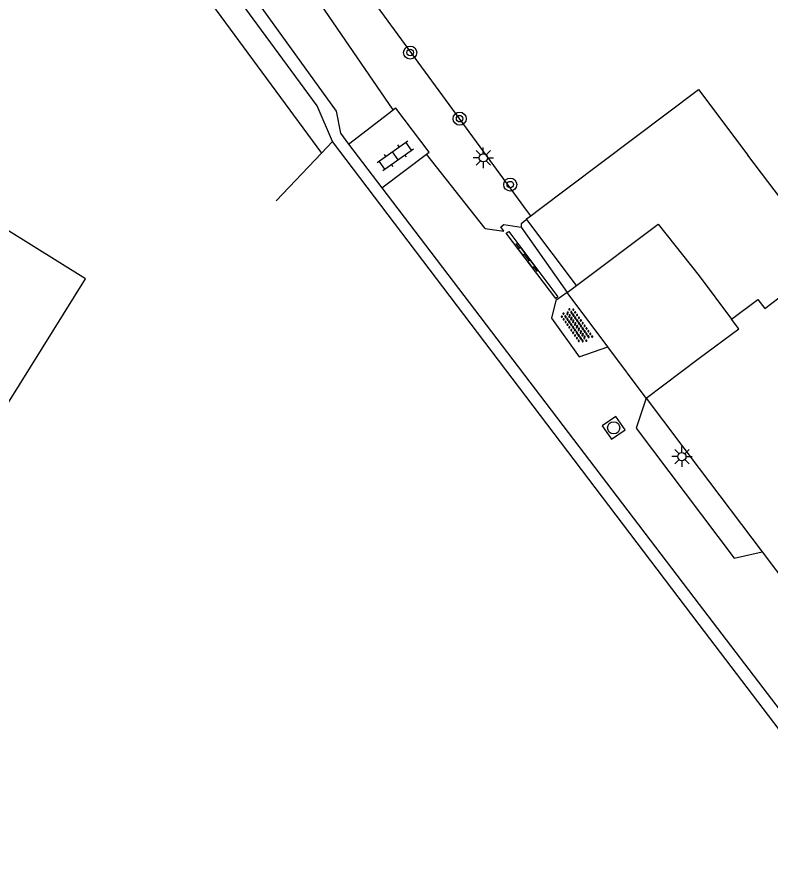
# Model space of a CAD drawing. Extents: x 136000 to 141014, y 402000 to 403500.
# Drawn here: x 137958.3 to 138004.3, y 402751.7 to 402803.2 of the extents above; entities that cross this region are included whole.
import ezdxf

# ---------------------------------------------------------------- set-up
doc = ezdxf.new("R2010")
doc.units = 0
for name, color, linetype in [('gg-afsc-erfafscheiding', 7, 'Continuous'), ('gg-afsc-hekwerk', 7, 'Continuous'), ('gg-bbg-bijgebouw', 7, 'Continuous'), ('gg-bbg-gedigitaliseerde bijgebouw', 7, 'Continuous'), ('gg-bbg-tussenscheiding', 7, 'Continuous'), ('gg-knt-verharding', 7, 'Continuous'), ('gg-kntw-greppel-droge sloot', 7, 'Continuous'), ('gt-grn-afwateringsgoot', 7, 'Continuous'), ('gt-grn-groengrens', 7, 'Continuous'), ('gt-grn-vlakafsluiter', 7, 'Continuous'), ('gt-symb-afwateringsgoot', 7, 'Continuous'), ('gt-symb-boom', 7, 'Continuous'), ('gt-symb-klinker verharding', 7, 'Continuous'), ('gt-symb-lichtmast', 7, 'Continuous'), ('gt-symb-overige verharding', 7, 'Continuous'), ('gt-symb-rioolschacht', 7, 'Continuous')]:
    doc.layers.add(name, color=color, linetype=linetype)

# ---------------------------------------------------------------- blocks, each defined once
blk = doc.blocks.new('gt0-BOOM')
at = {"layer": 'gt-symb-boom'}
for radius in [0.4, 0.2]:
    blk.add_circle((0, 0), radius, dxfattribs=at)
blk = doc.blocks.new('gt0-AFWGT_1')
at = {"layer": 'gt-symb-afwateringsgoot'}
for p, q in [((-1.076, 0), (-0.726, 0)), ((-0.225, 0), (0.225, 0)), ((0.725, 0), (1.075, 0))]:
    blk.add_line(p, q, dxfattribs=at)
for points in [[(-0.726, 0.075), (-0.225, 0.075), (-0.225, -0.075), (-0.726, -0.075)], [(0.225, 0.075), (0.725, 0.075), (0.725, -0.075), (0.225, -0.075)]]:
    blk.add_lwpolyline(points, close=True, dxfattribs=at)
blk = doc.blocks.new('gt0-LMAST')
at = {"layer": 'gt-symb-lichtmast'}
for p, q in [((-0.005, 0.246), (-0.005, 0.621)), ((-0.182, 0.173), (-0.447, 0.438)), ((0.172, 0.173), (0.437, 0.438)), ((-0.255, -0.004), (-0.63, -0.004)), ((-0.182, -0.181), (-0.447, -0.446)), ((-0.005, -0.254), (-0.005, -0.629)), ((0.437, -0.446), (0.172, -0.181)), ((0.245, -0.004), (0.62, -0.004))]:
    blk.add_line(p, q, dxfattribs=at)
blk.add_circle((-0.005, -0.004), 0.25, dxfattribs=at)
blk = doc.blocks.new('gt0-KL1')
at = {"layer": 'gt-symb-klinker verharding'}
for p, q in [((-1.15, 0.3), (1.15, 0.3)), ((-1, -0.3), (-1, 0.3)), ((-0.5, 0.3), (-0.5, 0.45)), ((0, -0.3), (0, 0.3)), ((0.5, 0.3), (0.5, 0.45)), ((1, -0.3), (1, 0.3)), ((-1.15, -0.3), (1.15, -0.3)), ((-0.5, -0.45), (-0.5, -0.3)), ((0.5, -0.45), (0.5, -0.3))]:
    blk.add_line(p, q, dxfattribs=at)
blk = doc.blocks.new('gt0-RS')
at = {"layer": 'gt-symb-rioolschacht'}
blk.add_lwpolyline([(-0.5, -0.5), (0.5, -0.5), (0.5, 0.5), (-0.5, 0.5)], close=True, dxfattribs=at)
blk.add_circle((0, 0), 0.375, dxfattribs=at)
blk = doc.blocks.new('gt0-OVH')
at = {"layer": 'gt-symb-overige verharding'}
for points in [[(-0.972, 0.298), (-0.967, 0.308), (-0.965, 0.319), (-0.966, 0.33), (-0.971, 0.34), (-0.978, 0.348), (-0.988, 0.353), (-0.999, 0.355), (-1.01, 0.354), (-1.02, 0.349), (-1.028, 0.342), (-1.033, 0.332), (-1.035, 0.321), (-1.034, 0.31), (-1.029, 0.3), (-1.022, 0.292), (-1.012, 0.287), (-1.001, 0.285), (-0.99, 0.286), (-0.98, 0.291)], [(-0.872, 0.106), (-0.867, 0.116), (-0.865, 0.126), (-0.866, 0.137), (-0.871, 0.147), (-0.878, 0.156), (-0.888, 0.161), (-0.899, 0.163), (-0.91, 0.162), (-0.92, 0.157), (-0.928, 0.15), (-0.933, 0.14), (-0.935, 0.129), (-0.934, 0.118), (-0.929, 0.108), (-0.922, 0.1), (-0.912, 0.095), (-0.901, 0.092), (-0.89, 0.094), (-0.88, 0.098)], [(-0.772, 0.298), (-0.767, 0.308), (-0.765, 0.319), (-0.766, 0.33), (-0.771, 0.34), (-0.778, 0.348), (-0.788, 0.353), (-0.799, 0.355), (-0.81, 0.354), (-0.82, 0.349), (-0.828, 0.342), (-0.833, 0.332), (-0.835, 0.321), (-0.834, 0.31), (-0.829, 0.3), (-0.822, 0.292), (-0.812, 0.287), (-0.801, 0.285), (-0.79, 0.286), (-0.78, 0.291)], [(-0.672, 0.106), (-0.667, 0.116), (-0.665, 0.126), (-0.666, 0.137), (-0.671, 0.147), (-0.678, 0.156), (-0.688, 0.161), (-0.699, 0.163), (-0.71, 0.162), (-0.72, 0.157), (-0.728, 0.15), (-0.733, 0.14), (-0.735, 0.129), (-0.734, 0.118), (-0.729, 0.108), (-0.722, 0.1), (-0.712, 0.095), (-0.701, 0.092), (-0.69, 0.094), (-0.68, 0.098)], [(-0.572, 0.298), (-0.567, 0.308), (-0.565, 0.319), (-0.566, 0.33), (-0.571, 0.34), (-0.578, 0.348), (-0.588, 0.353), (-0.599, 0.355), (-0.61, 0.354), (-0.62, 0.349), (-0.628, 0.342), (-0.633, 0.332), (-0.635, 0.321), (-0.634, 0.31), (-0.629, 0.3), (-0.622, 0.292), (-0.612, 0.287), (-0.601, 0.285), (-0.59, 0.286), (-0.58, 0.291)], [(-0.472, 0.106), (-0.467, 0.116), (-0.465, 0.126), (-0.466, 0.137), (-0.471, 0.147), (-0.478, 0.156), (-0.488, 0.161), (-0.499, 0.163), (-0.51, 0.162), (-0.52, 0.157), (-0.528, 0.15), (-0.533, 0.14), (-0.535, 0.129), (-0.534, 0.118), (-0.529, 0.108), (-0.522, 0.1), (-0.512, 0.095), (-0.501, 0.092), (-0.49, 0.094), (-0.48, 0.098)], [(-0.372, 0.298), (-0.367, 0.308), (-0.365, 0.319), (-0.366, 0.33), (-0.371, 0.34), (-0.378, 0.348), (-0.388, 0.353), (-0.399, 0.355), (-0.41, 0.354), (-0.42, 0.349), (-0.428, 0.342), (-0.433, 0.332), (-0.435, 0.321), (-0.434, 0.31), (-0.429, 0.3), (-0.422, 0.292), (-0.412, 0.287), (-0.401, 0.285), (-0.39, 0.286), (-0.38, 0.291)], [(-0.272, 0.106), (-0.267, 0.116), (-0.265, 0.126), (-0.266, 0.137), (-0.271, 0.147), (-0.278, 0.156), (-0.288, 0.161), (-0.299, 0.163), (-0.31, 0.162), (-0.32, 0.157), (-0.328, 0.15), (-0.333, 0.14), (-0.335, 0.129), (-0.334, 0.118), (-0.329, 0.108), (-0.322, 0.1), (-0.312, 0.095), (-0.301, 0.092), (-0.29, 0.094), (-0.28, 0.098)], [(-0.172, 0.298), (-0.167, 0.308), (-0.165, 0.319), (-0.166, 0.33), (-0.171, 0.34), (-0.178, 0.348), (-0.188, 0.353), (-0.199, 0.355), (-0.21, 0.354), (-0.22, 0.349), (-0.228, 0.342), (-0.233, 0.332), (-0.235, 0.321), (-0.234, 0.31), (-0.229, 0.3), (-0.222, 0.292), (-0.212, 0.287), (-0.201, 0.285), (-0.19, 0.286), (-0.18, 0.291)], [(-0.072, 0.106), (-0.067, 0.116), (-0.065, 0.126), (-0.066, 0.137), (-0.071, 0.147), (-0.078, 0.156), (-0.088, 0.161), (-0.099, 0.163), (-0.11, 0.162), (-0.12, 0.157), (-0.128, 0.15), (-0.133, 0.14), (-0.135, 0.129), (-0.134, 0.118), (-0.129, 0.108), (-0.122, 0.1), (-0.112, 0.095), (-0.101, 0.092), (-0.09, 0.094), (-0.08, 0.098)], [(0.028, 0.298), (0.033, 0.308), (0.035, 0.319), (0.034, 0.33), (0.029, 0.34), (0.022, 0.348), (0.012, 0.353), (0.001, 0.355), (-0.01, 0.354), (-0.02, 0.349), (-0.028, 0.342), (-0.033, 0.332), (-0.035, 0.321), (-0.034, 0.31), (-0.029, 0.3), (-0.022, 0.292), (-0.012, 0.287), (-0.001, 0.285), (0.01, 0.286), (0.02, 0.291)], [(0.128, 0.106), (0.133, 0.116), (0.135, 0.126), (0.134, 0.137), (0.129, 0.147), (0.122, 0.156), (0.112, 0.161), (0.101, 0.163), (0.09, 0.162), (0.08, 0.157), (0.072, 0.15), (0.067, 0.14), (0.065, 0.129), (0.066, 0.118), (0.071, 0.108), (0.078, 0.1), (0.088, 0.095), (0.099, 0.092), (0.11, 0.094), (0.12, 0.098)], [(0.228, 0.298), (0.233, 0.308), (0.235, 0.319), (0.234, 0.33), (0.229, 0.34), (0.222, 0.348), (0.212, 0.353), (0.201, 0.355), (0.19, 0.354), (0.18, 0.349), (0.172, 0.342), (0.167, 0.332), (0.165, 0.321), (0.166, 0.31), (0.171, 0.3), (0.178, 0.292), (0.188, 0.287), (0.199, 0.285), (0.21, 0.286), (0.22, 0.291)], [(0.328, 0.106), (0.333, 0.116), (0.335, 0.126), (0.334, 0.137), (0.329, 0.147), (0.322, 0.156), (0.312, 0.161), (0.301, 0.163), (0.29, 0.162), (0.28, 0.157), (0.272, 0.15), (0.267, 0.14), (0.265, 0.129), (0.266, 0.118), (0.271, 0.108), (0.278, 0.1), (0.288, 0.095), (0.299, 0.092), (0.31, 0.094), (0.32, 0.098)], [(0.428, 0.298), (0.433, 0.308), (0.435, 0.319), (0.434, 0.33), (0.429, 0.34), (0.422, 0.348), (0.412, 0.353), (0.401, 0.355), (0.39, 0.354), (0.38, 0.349), (0.372, 0.342), (0.367, 0.332), (0.365, 0.321), (0.366, 0.31), (0.371, 0.3), (0.378, 0.292), (0.388, 0.287), (0.399, 0.285), (0.41, 0.286), (0.42, 0.291)], [(0.528, 0.106), (0.533, 0.116), (0.535, 0.126), (0.534, 0.137), (0.529, 0.147), (0.522, 0.156), (0.512, 0.161), (0.501, 0.163), (0.49, 0.162), (0.48, 0.157), (0.472, 0.15), (0.467, 0.14), (0.465, 0.129), (0.466, 0.118), (0.471, 0.108), (0.478, 0.1), (0.488, 0.095), (0.499, 0.092), (0.51, 0.094), (0.52, 0.098)], [(0.628, 0.298), (0.633, 0.308), (0.635, 0.319), (0.634, 0.33), (0.629, 0.34), (0.622, 0.348), (0.612, 0.353), (0.601, 0.355), (0.59, 0.354), (0.58, 0.349), (0.572, 0.342), (0.567, 0.332), (0.565, 0.321), (0.566, 0.31), (0.571, 0.3), (0.578, 0.292), (0.588, 0.287), (0.599, 0.285), (0.61, 0.286), (0.62, 0.291)], [(0.728, 0.106), (0.733, 0.116), (0.735, 0.126), (0.734, 0.137), (0.729, 0.147), (0.722, 0.156), (0.712, 0.161), (0.701, 0.163), (0.69, 0.162), (0.68, 0.157), (0.672, 0.15), (0.667, 0.14), (0.665, 0.129), (0.666, 0.118), (0.671, 0.108), (0.678, 0.1), (0.688, 0.095), (0.699, 0.092), (0.71, 0.094), (0.72, 0.098)], [(0.828, 0.298), (0.833, 0.308), (0.835, 0.319), (0.834, 0.33), (0.829, 0.34), (0.822, 0.348), (0.812, 0.353), (0.801, 0.355), (0.79, 0.354), (0.78, 0.349), (0.772, 0.342), (0.767, 0.332), (0.765, 0.321), (0.766, 0.31), (0.771, 0.3), (0.778, 0.292), (0.788, 0.287), (0.799, 0.285), (0.81, 0.286), (0.82, 0.291)], [(0.928, 0.106), (0.933, 0.116), (0.935, 0.126), (0.934, 0.137), (0.929, 0.147), (0.922, 0.156), (0.912, 0.161), (0.901, 0.163), (0.89, 0.162), (0.88, 0.157), (0.872, 0.15), (0.867, 0.14), (0.865, 0.129), (0.866, 0.118), (0.871, 0.108), (0.878, 0.1), (0.888, 0.095), (0.899, 0.092), (0.91, 0.094), (0.92, 0.098)], [(1.028, 0.298), (1.033, 0.308), (1.035, 0.319), (1.034, 0.33), (1.029, 0.34), (1.022, 0.348), (1.012, 0.353), (1.001, 0.355), (0.99, 0.354), (0.98, 0.349), (0.972, 0.342), (0.967, 0.332), (0.965, 0.321), (0.966, 0.31), (0.971, 0.3), (0.978, 0.292), (0.988, 0.287), (0.999, 0.285), (1.01, 0.286), (1.02, 0.291)], [(-0.972, -0.142), (-0.967, -0.132), (-0.965, -0.121), (-0.966, -0.11), (-0.971, -0.1), (-0.978, -0.092), (-0.988, -0.087), (-0.999, -0.085), (-1.01, -0.086), (-1.02, -0.091), (-1.028, -0.098), (-1.033, -0.108), (-1.035, -0.119), (-1.034, -0.13), (-1.029, -0.14), (-1.022, -0.148), (-1.012, -0.153), (-1.001, -0.155), (-0.99, -0.154), (-0.98, -0.149)], [(-0.872, -0.334), (-0.867, -0.324), (-0.865, -0.314), (-0.866, -0.303), (-0.871, -0.293), (-0.878, -0.284), (-0.888, -0.279), (-0.899, -0.277), (-0.91, -0.278), (-0.92, -0.283), (-0.928, -0.29), (-0.933, -0.3), (-0.935, -0.311), (-0.934, -0.322), (-0.929, -0.332), (-0.922, -0.34), (-0.912, -0.345), (-0.901, -0.348), (-0.89, -0.346), (-0.88, -0.342)], [(-0.772, -0.142), (-0.767, -0.132), (-0.765, -0.121), (-0.766, -0.11), (-0.771, -0.1), (-0.778, -0.092), (-0.788, -0.087), (-0.799, -0.085), (-0.81, -0.086), (-0.82, -0.091), (-0.828, -0.098), (-0.833, -0.108), (-0.835, -0.119), (-0.834, -0.13), (-0.829, -0.14), (-0.822, -0.148), (-0.812, -0.153), (-0.801, -0.155), (-0.79, -0.154), (-0.78, -0.149)], [(-0.672, -0.334), (-0.667, -0.324), (-0.665, -0.314), (-0.666, -0.303), (-0.671, -0.293), (-0.678, -0.284), (-0.688, -0.279), (-0.699, -0.277), (-0.71, -0.278), (-0.72, -0.283), (-0.728, -0.29), (-0.733, -0.3), (-0.735, -0.311), (-0.734, -0.322), (-0.729, -0.332), (-0.722, -0.34), (-0.712, -0.345), (-0.701, -0.348), (-0.69, -0.346), (-0.68, -0.342)], [(-0.572, -0.142), (-0.567, -0.132), (-0.565, -0.121), (-0.566, -0.11), (-0.571, -0.1), (-0.578, -0.092), (-0.588, -0.087), (-0.599, -0.085), (-0.61, -0.086), (-0.62, -0.091), (-0.628, -0.098), (-0.633, -0.108), (-0.635, -0.119), (-0.634, -0.13), (-0.629, -0.14), (-0.622, -0.148), (-0.612, -0.153), (-0.601, -0.155), (-0.59, -0.154), (-0.58, -0.149)], [(-0.472, -0.334), (-0.467, -0.324), (-0.465, -0.314), (-0.466, -0.303), (-0.471, -0.293), (-0.478, -0.284), (-0.488, -0.279), (-0.499, -0.277), (-0.51, -0.278), (-0.52, -0.283), (-0.528, -0.29), (-0.533, -0.3), (-0.535, -0.311), (-0.534, -0.322), (-0.529, -0.332), (-0.522, -0.34), (-0.512, -0.345), (-0.501, -0.348), (-0.49, -0.346), (-0.48, -0.342)], [(-0.372, -0.142), (-0.367, -0.132), (-0.365, -0.121), (-0.366, -0.11), (-0.371, -0.1), (-0.378, -0.092), (-0.388, -0.087), (-0.399, -0.085), (-0.41, -0.086), (-0.42, -0.091), (-0.428, -0.098), (-0.433, -0.108), (-0.435, -0.119), (-0.434, -0.13), (-0.429, -0.14), (-0.422, -0.148), (-0.412, -0.153), (-0.401, -0.155), (-0.39, -0.154), (-0.38, -0.149)], [(-0.272, -0.334), (-0.267, -0.324), (-0.265, -0.314), (-0.266, -0.303), (-0.271, -0.293), (-0.278, -0.284), (-0.288, -0.279), (-0.299, -0.277), (-0.31, -0.278), (-0.32, -0.283), (-0.328, -0.29), (-0.333, -0.3), (-0.335, -0.311), (-0.334, -0.322), (-0.329, -0.332), (-0.322, -0.34), (-0.312, -0.345), (-0.301, -0.348), (-0.29, -0.346), (-0.28, -0.342)], [(-0.172, -0.142), (-0.167, -0.132), (-0.165, -0.121), (-0.166, -0.11), (-0.171, -0.1), (-0.178, -0.092), (-0.188, -0.087), (-0.199, -0.085), (-0.21, -0.086), (-0.22, -0.091), (-0.228, -0.098), (-0.233, -0.108), (-0.235, -0.119), (-0.234, -0.13), (-0.229, -0.14), (-0.222, -0.148), (-0.212, -0.153), (-0.201, -0.155), (-0.19, -0.154), (-0.18, -0.149)], [(-0.072, -0.334), (-0.067, -0.324), (-0.065, -0.314), (-0.066, -0.303), (-0.071, -0.293), (-0.078, -0.284), (-0.088, -0.279), (-0.099, -0.277), (-0.11, -0.278), (-0.12, -0.283), (-0.128, -0.29), (-0.133, -0.3), (-0.135, -0.311), (-0.134, -0.322), (-0.129, -0.332), (-0.122, -0.34), (-0.112, -0.345), (-0.101, -0.348), (-0.09, -0.346), (-0.08, -0.342)], [(0.028, -0.142), (0.033, -0.132), (0.035, -0.121), (0.034, -0.11), (0.029, -0.1), (0.022, -0.092), (0.012, -0.087), (0.001, -0.085), (-0.01, -0.086), (-0.02, -0.091), (-0.028, -0.098), (-0.033, -0.108), (-0.035, -0.119), (-0.034, -0.13), (-0.029, -0.14), (-0.022, -0.148), (-0.012, -0.153), (-0.001, -0.155), (0.01, -0.154), (0.02, -0.149)], [(0.128, -0.334), (0.133, -0.324), (0.135, -0.314), (0.134, -0.303), (0.129, -0.293), (0.122, -0.284), (0.112, -0.279), (0.101, -0.277), (0.09, -0.278), (0.08, -0.283), (0.072, -0.29), (0.067, -0.3), (0.065, -0.311), (0.066, -0.322), (0.071, -0.332), (0.078, -0.34), (0.088, -0.345), (0.099, -0.348), (0.11, -0.346), (0.12, -0.342)], [(0.228, -0.142), (0.233, -0.132), (0.235, -0.121), (0.234, -0.11), (0.229, -0.1), (0.222, -0.092), (0.212, -0.087), (0.201, -0.085), (0.19, -0.086), (0.18, -0.091), (0.172, -0.098), (0.167, -0.108), (0.165, -0.119), (0.166, -0.13), (0.171, -0.14), (0.178, -0.148), (0.188, -0.153), (0.199, -0.155), (0.21, -0.154), (0.22, -0.149)], [(0.328, -0.334), (0.333, -0.324), (0.335, -0.314), (0.334, -0.303), (0.329, -0.293), (0.322, -0.284), (0.312, -0.279), (0.301, -0.277), (0.29, -0.278), (0.28, -0.283), (0.272, -0.29), (0.267, -0.3), (0.265, -0.311), (0.266, -0.322), (0.271, -0.332), (0.278, -0.34), (0.288, -0.345), (0.299, -0.348), (0.31, -0.346), (0.32, -0.342)], [(0.428, -0.142), (0.433, -0.132), (0.435, -0.121), (0.434, -0.11), (0.429, -0.1), (0.422, -0.092), (0.412, -0.087), (0.401, -0.085), (0.39, -0.086), (0.38, -0.091), (0.372, -0.098), (0.367, -0.108), (0.365, -0.119), (0.366, -0.13), (0.371, -0.14), (0.378, -0.148), (0.388, -0.153), (0.399, -0.155), (0.41, -0.154), (0.42, -0.149)], [(0.528, -0.334), (0.533, -0.324), (0.535, -0.314), (0.534, -0.303), (0.529, -0.293), (0.522, -0.284), (0.512, -0.279), (0.501, -0.277), (0.49, -0.278), (0.48, -0.283), (0.472, -0.29), (0.467, -0.3), (0.465, -0.311), (0.466, -0.322), (0.471, -0.332), (0.478, -0.34), (0.488, -0.345), (0.499, -0.348), (0.51, -0.346), (0.52, -0.342)], [(0.628, -0.142), (0.633, -0.132), (0.635, -0.121), (0.634, -0.11), (0.629, -0.1), (0.622, -0.092), (0.612, -0.087), (0.601, -0.085), (0.59, -0.086), (0.58, -0.091), (0.572, -0.098), (0.567, -0.108), (0.565, -0.119), (0.566, -0.13), (0.571, -0.14), (0.578, -0.148), (0.588, -0.153), (0.599, -0.155), (0.61, -0.154), (0.62, -0.149)], [(0.728, -0.334), (0.733, -0.324), (0.735, -0.314), (0.734, -0.303), (0.729, -0.293), (0.722, -0.284), (0.712, -0.279), (0.701, -0.277), (0.69, -0.278), (0.68, -0.283), (0.672, -0.29), (0.667, -0.3), (0.665, -0.311), (0.666, -0.322), (0.671, -0.332), (0.678, -0.34), (0.688, -0.345), (0.699, -0.348), (0.71, -0.346), (0.72, -0.342)], [(0.828, -0.142), (0.833, -0.132), (0.835, -0.121), (0.834, -0.11), (0.829, -0.1), (0.822, -0.092), (0.812, -0.087), (0.801, -0.085), (0.79, -0.086), (0.78, -0.091), (0.772, -0.098), (0.767, -0.108), (0.765, -0.119), (0.766, -0.13), (0.771, -0.14), (0.778, -0.148), (0.788, -0.153), (0.799, -0.155), (0.81, -0.154), (0.82, -0.149)], [(0.928, -0.334), (0.933, -0.324), (0.935, -0.314), (0.934, -0.303), (0.929, -0.293), (0.922, -0.284), (0.912, -0.279), (0.901, -0.277), (0.89, -0.278), (0.88, -0.283), (0.872, -0.29), (0.867, -0.3), (0.865, -0.311), (0.866, -0.322), (0.871, -0.332), (0.878, -0.34), (0.888, -0.345), (0.899, -0.348), (0.91, -0.346), (0.92, -0.342)], [(1.028, -0.142), (1.033, -0.132), (1.035, -0.121), (1.034, -0.11), (1.029, -0.1), (1.022, -0.092), (1.012, -0.087), (1.001, -0.085), (0.99, -0.086), (0.98, -0.091), (0.972, -0.098), (0.967, -0.108), (0.965, -0.119), (0.966, -0.13), (0.971, -0.14), (0.978, -0.148), (0.988, -0.153), (0.999, -0.155), (1.01, -0.154), (1.02, -0.149)]]:
    blk.add_lwpolyline(points, close=True, dxfattribs=at)

msp = doc.modelspace()

# ---------------------------------------------------------------- linework, layer by layer
at = {"layer": 'gg-afsc-erfafscheiding'}
for p, q in [((137989.524, 402791.311), (137925.771, 402878.48)), ((137996.76, 402779.91), (138000, 402775.614)), ((138000, 402775.614), (138003.853, 402770.503)), ((138003.853, 402770.503), (138005.554, 402768.246))]:
    msp.add_line(p, q, dxfattribs=at)
at = {"layer": 'gg-afsc-hekwerk'}
for p, q in [((137977.608, 402795.58), (137976.93, 402794.867)), ((137977.608, 402795.58), (137976.93, 402794.867)), ((138000, 402766.078), (137977.608, 402795.58)), ((138000, 402766.078), (137977.608, 402795.58)), ((137976.93, 402794.867), (137974.162, 402791.957)), ((138014.494, 402746.982), (138000, 402766.078)), ((138014.494, 402746.982), (138000, 402766.078))]:
    msp.add_line(p, q, dxfattribs=at)
at = {"layer": 'gg-bbg-bijgebouw'}
for p, q in [((137989.485, 402790.816), (137989.46, 402790.849)), ((137992.516, 402786.791), (137989.485, 402790.816)), ((137991.93, 402786.35), (137992.516, 402786.791)), ((137994.418, 402783.033), (137991.93, 402786.35)), ((137996.76, 402779.91), (137994.418, 402783.033))]:
    msp.add_line(p, q, dxfattribs=at)
msp.add_lwpolyline([(137945.852, 402797.584), (137933.189, 402777.252), (137949.842, 402766.839), (137962.523, 402787.2), (137945.852, 402797.584)], dxfattribs=at)
at = {"layer": 'gg-bbg-gedigitaliseerde bijgebouw'}
for p, q in [((137990.096, 402791.328), (137999.958, 402798.755)), ((137999.958, 402798.755), (138002.983, 402794.739)), ((137989.723, 402791.047), (137990.096, 402791.328)), ((137989.46, 402790.849), (137989.723, 402791.047)), ((137996.76, 402779.91), (138000, 402782.34))]:
    msp.add_line(p, q, dxfattribs=at)
for points in [[(138001.984, 402784.723), (138003.581, 402785.932), (138004.014, 402785.371), (138007.859, 402788.319), (138002.983, 402794.739)], [(138000, 402782.34), (138002.422, 402784.14), (138001.984, 402784.723)]]:
    msp.add_lwpolyline(points, dxfattribs=at)
at = {"layer": 'gg-bbg-tussenscheiding'}
msp.add_lwpolyline([(137992.516, 402786.791), (137997.489, 402790.528), (138000, 402787.38), (138001.984, 402784.723)], dxfattribs=at)
at = {"layer": 'gg-knt-verharding'}
for p, q in [((137981.309, 402797.51), (137976.912, 402803.939)), ((137978.576, 402795.428), (137981.309, 402797.51)), ((137978.576, 402795.428), (137980.616, 402792.747)), ((137980.616, 402792.747), (137983.348, 402794.806)), ((137986.934, 402790.262), (137983.348, 402794.806)), ((137980.616, 402792.747), (138000, 402767.303)), ((138000, 402767.303), (138015.067, 402747.526))]:
    msp.add_line(p, q, dxfattribs=at)
for points in [[(137963.355, 402816.745), (137963.72, 402817.005), (137977.826, 402797.44), (137978.094, 402796.094), (137978.576, 402795.428)], [(137983.348, 402794.806), (137983.515, 402794.941), (137981.478, 402797.625), (137981.309, 402797.51)], [(137986.934, 402790.262), (137988.08, 402790.114), (137987.894, 402790.376), (137988.066, 402790.515), (137989.139, 402790.344)], [(137991.93, 402786.35), (137991.253, 402785.861), (137990.978, 402784.798), (137992.682, 402782.428), (137994.418, 402783.033)], [(137996.76, 402779.91), (137996.15, 402778.059), (138002.145, 402770.131), (138003.853, 402770.503)]]:
    msp.add_lwpolyline(points, dxfattribs=at)
at = {"layer": 'gg-kntw-greppel-droge sloot'}
msp.add_line((137962.196, 402814.919), (137976.93, 402794.867), dxfattribs=at)
msp.add_lwpolyline([(137977.608, 402795.58), (137976.673, 402797.764), (137963.411, 402815.812), (137962.196, 402814.919)], dxfattribs=at)
at = {"layer": 'gt-grn-afwateringsgoot'}
msp.add_lwpolyline([(137988.218, 402789.989), (137988.366, 402790.09), (137991.371, 402786.093), (137991.254, 402785.989), (137988.218, 402789.989)], dxfattribs=at)
at = {"layer": 'gt-grn-groengrens'}
msp.add_lwpolyline([(137989.485, 402790.816), (137989.13, 402790.549), (137989.139, 402790.344)], dxfattribs=at)
at = {"layer": 'gt-grn-vlakafsluiter'}
for p, q in [((137989.723, 402791.047), (137989.524, 402791.311)), ((137989.139, 402790.344), (137991.93, 402786.35))]:
    msp.add_line(p, q, dxfattribs=at)

# ---------------------------------------------------------------- block references
at = {"layer": 'gt-symb-afwateringsgoot', "xscale": 0.9999162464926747, "yscale": 0.999916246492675, "rotation": -52.80348728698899}
msp.add_blockref('gt0-AFWGT_1', (137989.454, 402788.498), dxfattribs=at)
at = {"layer": 'gt-symb-boom'}
for p in [(137982.349, 402801.017), (137985.372, 402796.979), (137988.465, 402792.949)]:
    msp.add_blockref('gt0-BOOM', p, dxfattribs=at)
at = {"layer": 'gt-symb-klinker verharding', "rotation": 35.40461769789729}
msp.add_blockref('gt0-KL1', (137981.451, 402794.718), dxfattribs=at)
at = {"layer": 'gt-symb-lichtmast'}
for p in [(137986.819, 402794.591), (137998.952, 402776.334)]:
    msp.add_blockref('gt0-LMAST', p, dxfattribs=at)
at = {"layer": 'gt-symb-overige verharding'}
for p, rotation in [((137992.387, 402784.32), -54.975126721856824), ((137992.627, 402784.301), -54.89531311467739)]:
    msp.add_blockref('gt0-OVH', p, dxfattribs=dict(at, rotation=rotation))
at = {"layer": 'gt-symb-rioolschacht', "rotation": 125.02487328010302}
msp.add_blockref('gt0-RS', (137994.779, 402778.089), dxfattribs=at)

doc.saveas('drawing.dxf')
